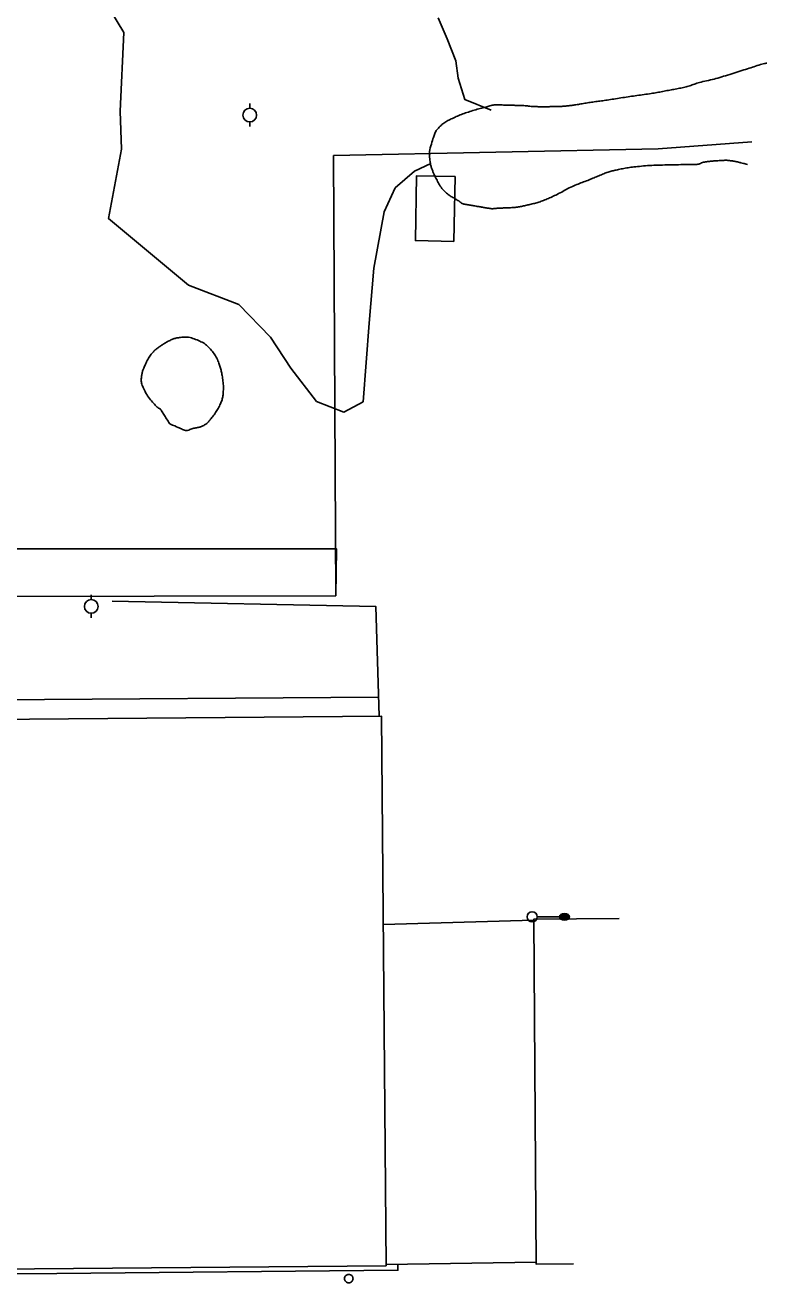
# Model space of a CAD drawing. Extents: x 2145380 to 2156929, y 139568 to 149130.
# Drawn here: x 2151281.9 to 2151499.8, y 146988.8 to 147358.5 of the extents above; entities that cross this region are included whole.
import ezdxf

# ---------------------------------------------------------------- set-up
doc = ezdxf.new("R2010")
doc.units = 0
for name, color, linetype in [('TOPO_Asphalt', 7, 'Continuous'), ('TOPO_Building', 7, 'Continuous'), ('TOPO_Concrete', 7, 'Continuous'), ('TOPO_Fence', 7, 'Continuous'), ('TOPO_Flowline', 7, 'Continuous'), ('TOPO_Light Pole', 7, 'Continuous'), ('TOPO_Misc', 7, 'Continuous'), ('TOPO_Power Pole', 7, 'Continuous'), ('TOPO_Sidewalk', 7, 'Continuous'), ('TOPO_Tree', 7, 'Continuous'), ('TOPO_Tree Line', 7, 'Continuous')]:
    doc.layers.add(name, color=color, linetype=linetype)

# ---------------------------------------------------------------- blocks, each defined once
blk = doc.blocks.new('LP')
at = {"layer": 'TOPO_Light Pole'}
blk.add_line((3.81, 0), (20.32, 0), dxfattribs=at)
for points in [[(20.32, 0), (27.94, 0)], [(20.32, 0), (23.5, 0)], [(20.83, 1.27), (27.43, 1.27)], [(20.83, 1.27), (23.5, 1.27)], [(23.71, 1.27), (27.43, 1.27)], [(23.71, 0), (27.94, 0)], [(20.83, -1.27), (27.43, -1.27)], [(20.83, -1.27), (23.5, -1.27)], [(23.71, -1.27), (27.43, -1.27)]]:
    blk.add_lwpolyline(points, dxfattribs=at)
blk.add_circle((0, 0), 3.81, dxfattribs=at)
blk.add_ellipse((24.13, 0), major_axis=(3.81, 0), ratio=0.666667, dxfattribs=at)
blk = doc.blocks.new('POST')
at = {"layer": 'TOPO_Misc'}
for start, end in [(89.99996, 180.00004), (179.99996, 270.00004), (359.99996, 90.00004), (269.99996, 0.00004)]:
    blk.add_arc((-0.01, 0.03), 3.16, start, end, dxfattribs=at)
blk = doc.blocks.new('POWPOL')
at = {"layer": 'TOPO_Power Pole'}
for p, q in [((0, 10.2), (0, 17.3)), ((0, -10.2), (0, -17.3))]:
    blk.add_line(p, q, dxfattribs=at)
blk.add_circle((0, 0), 10.2, dxfattribs=at)

msp = doc.modelspace()

# ---------------------------------------------------------------- linework, layer by layer
at = {"layer": 'TOPO_Asphalt'}
for p, q in [((2151387.12, 147094.07), (2151431.38, 147095.42)), ((2151432.05, 146994.83), (2151388.01, 146994.16))]:
    msp.add_line(p, q, dxfattribs=at)
msp.add_lwpolyline([(2151006.27, 147237.11), (2151019.8, 147232.28), (2151035.84, 147229.14), (2151037.81, 147239.34), (2151029.86, 147246.74), (2151028.95, 147251.58), (2151029.27, 147289.66), (2151033.95, 147328.73), (2151131.17, 147325.61), (2151125.04, 147239.45), (2151136.04, 147206.84), (2151196.95, 147204.51), (2151373.38, 147204.54), (2151373.14, 147190.75), (2151212.92, 147190.43)], dxfattribs=at)
at = {"layer": 'TOPO_Building'}
for points in [[(2151408.23, 147314.01), (2151407.85, 147294.94), (2151396.55, 147295.17), (2151396.93, 147314.24)], [(2151388.01, 146993.79), (2151215.54, 146992.26), (2151215.23, 147026.94), (2151209.62, 147026.89), (2151209.37, 147054.84), (2151217.15, 147054.91), (2151216.81, 147092.6), (2151209.18, 147092.53), (2151208.81, 147135.07), (2151214.28, 147135.12), (2151214.11, 147153.86), (2151386.58, 147155.39)]]:
    msp.add_lwpolyline(points, close=True, dxfattribs=at)
msp.add_lwpolyline([(2151443.03, 146994.34), (2151432.05, 146994.27), (2151431.38, 147095.72), (2151456.44, 147095.89)], dxfattribs=at)
at = {"layer": 'TOPO_Concrete'}
msp.add_line((2151385.75, 147160.96), (2151241.79, 147159.91), dxfattribs=at)
at = {"layer": 'TOPO_Fence'}
for points in [[(2151373.14, 147190.75), (2151372.5, 147320.14), (2151467.93, 147322.1), (2151495.42, 147324.2)], [(2151385.93, 147155.38), (2151384.89, 147187.6), (2151307.41, 147189.16)]]:
    msp.add_lwpolyline(points, dxfattribs=at)
at = {"layer": 'TOPO_Flowline'}
msp.add_lwpolyline([(2151418.8, 147333.54), (2151411.12, 147336.64), (2151409.16, 147342.93), (2151408.44, 147348), (2151405.92, 147354.45), (2151403.21, 147360.61)], dxfattribs=at)
at = {"layer": 'TOPO_Sidewalk'}
msp.add_lwpolyline([(2151219.05, 146992.29), (2151219.13, 146991.26), (2151291.14, 146991.52), (2151391.42, 146992.45), (2151391.42, 146994.21)], dxfattribs=at)
at = {"layer": 'TOPO_Tree'}
msp.add_lwpolyline([(2151401.05, 147317.8), (2151396.26, 147315.58), (2151390.58, 147310.63), (2151387.38, 147303.58), (2151384.38, 147287.02), (2151382.98, 147270.92), (2151381.22, 147247.8), (2151375.55, 147244.75), (2151367.54, 147247.91), (2151359.95, 147257.68), (2151353.96, 147266.79), (2151344.67, 147276.34), (2151329.91, 147282.05), (2151306.41, 147301.62), (2151310.14, 147322.01), (2151309.8, 147333.17), (2151310.83, 147356.32), (2151306.62, 147363.28)], dxfattribs=at)
at = {"layer": 'TOPO_Tree Line'}
for points in [[(2151494.16, 147317.58), (2151493.54, 147317.73), (2151492.91, 147317.88), (2151492.29, 147318.03), (2151491.27, 147318.28), (2151490.24, 147318.5), (2151489.19, 147318.65), (2151488.07, 147318.81), (2151486.93, 147318.72), (2151485.8, 147318.67), (2151484.57, 147318.6), (2151483.33, 147318.49), (2151482.1, 147318.33), (2151480.93, 147318.17), (2151479.83, 147317.56), (2151478.66, 147317.53), (2151477.75, 147317.5), (2151476.84, 147317.54), (2151475.93, 147317.52), (2151473.21, 147317.47), (2151470.5, 147317.42), (2151467.78, 147317.33), (2151465.4, 147317.26), (2151463.04, 147317.05), (2151460.67, 147316.8), (2151459.05, 147316.62), (2151457.46, 147316.31), (2151455.86, 147315.96), (2151454.65, 147315.7), (2151453.45, 147315.42), (2151452.29, 147314.97), (2151450.85, 147314.4), (2151449.44, 147313.77), (2151448.01, 147313.19), (2151446.4, 147312.54), (2151444.76, 147311.96), (2151443.17, 147311.29), (2151441.29, 147310.51), (2151439.57, 147309.4), (2151437.74, 147308.53), (2151436.36, 147307.87), (2151434.97, 147307.22), (2151433.52, 147306.71), (2151432.22, 147306.25), (2151430.89, 147305.95), (2151429.56, 147305.64), (2151428.34, 147305.36), (2151427.14, 147305.06), (2151425.91, 147304.94), (2151424.53, 147304.82), (2151423.15, 147304.78), (2151421.77, 147304.73), (2151420.56, 147304.69), (2151419.33, 147304.47), (2151418.12, 147304.66), (2151417.08, 147304.83), (2151416.03, 147305.01), (2151414.99, 147305.18), (2151413.76, 147305.39), (2151412.53, 147305.59), (2151411.31, 147305.81), (2151410.31, 147305.98), (2151409.51, 147306.69), (2151408.63, 147307.21), (2151407.53, 147307.86), (2151406.46, 147308.46), (2151405.49, 147309.33), (2151404.26, 147310.45), (2151403.46, 147311.86), (2151402.69, 147313.31), (2151402.26, 147314.14), (2151401.89, 147314.96), (2151401.56, 147315.84), (2151401.22, 147316.74), (2151400.97, 147317.66), (2151400.85, 147318.57), (2151400.56, 147320.75), (2151401.05, 147323.01), (2151401.77, 147325.2), (2151402.16, 147326.42), (2151402.63, 147327.53), (2151403.56, 147328.48), (2151404.61, 147329.55), (2151405.76, 147330.29), (2151407.06, 147330.9), (2151408.58, 147331.62), (2151410.09, 147332.31), (2151411.68, 147332.82), (2151413.43, 147333.38), (2151415.17, 147333.88), (2151416.95, 147334.34), (2151418.18, 147334.65), (2151419.39, 147335.09), (2151420.65, 147335.09), (2151421.56, 147335.08), (2151422.46, 147335), (2151423.37, 147334.98), (2151424.83, 147334.94), (2151426.28, 147334.92), (2151427.73, 147334.87), (2151429.14, 147334.82), (2151430.55, 147334.59), (2151431.96, 147334.55), (2151433.37, 147334.5), (2151434.78, 147334.52), (2151436.19, 147334.54), (2151437.54, 147334.56), (2151438.88, 147334.58), (2151440.23, 147334.68), (2151441.38, 147334.76), (2151442.52, 147334.92), (2151443.66, 147335.09), (2151445.21, 147335.33), (2151446.75, 147335.62), (2151448.3, 147335.84), (2151449.97, 147336.09), (2151451.64, 147336.29), (2151453.3, 147336.54), (2151455.4, 147336.85), (2151457.49, 147337.2), (2151459.58, 147337.51), (2151461.67, 147337.83), (2151463.78, 147338.09), (2151465.87, 147338.41), (2151467.56, 147338.68), (2151469.24, 147339.01), (2151470.92, 147339.32), (2151472.54, 147339.62), (2151474.16, 147339.92), (2151475.77, 147340.3), (2151477.18, 147340.63), (2151478.53, 147341.2), (2151479.93, 147341.59), (2151482.12, 147342.18), (2151484.36, 147342.61), (2151486.53, 147343.27), (2151488.93, 147344), (2151491.31, 147344.78), (2151493.7, 147345.52), (2151495.6, 147346.11), (2151497.48, 147346.79), (2151499.41, 147347.26), (2151499.55, 147347.29), (2151499.7, 147347.33), (2151499.84, 147347.36)], [(2151324.35, 147241.33), (2151324.35, 147241.33), (2151323.59, 147242.52), (2151322.84, 147243.71), (2151322.09, 147244.9), (2151321.57, 147245.72), (2151320.63, 147246.18), (2151319.97, 147246.92), (2151318.67, 147248.38), (2151317.57, 147249.84), (2151316.68, 147251.68), (2151316.1, 147252.9), (2151315.92, 147254.22), (2151316.11, 147255.44), (2151316.25, 147256.35), (2151316.54, 147257.25), (2151316.93, 147258.14), (2151317.58, 147259.58), (2151318.2, 147260.91), (2151319.22, 147262.11), (2151319.89, 147262.88), (2151320.65, 147263.46), (2151321.47, 147264.04), (2151322.43, 147264.72), (2151323.37, 147265.3), (2151324.46, 147265.83), (2151325.42, 147266.3), (2151326.42, 147266.56), (2151327.42, 147266.69), (2151329.05, 147266.9), (2151330.76, 147266.61), (2151332.39, 147265.94), (2151333.95, 147265.3), (2151335.22, 147264.48), (2151336.34, 147263.2), (2151337.46, 147261.93), (2151338.23, 147260.61), (2151338.8, 147259.09), (2151339.24, 147257.92), (2151339.53, 147256.76), (2151339.74, 147255.55), (2151340.03, 147253.84), (2151340.18, 147252.1), (2151340.06, 147250.39), (2151339.98, 147249.2), (2151339.66, 147248.04), (2151339.13, 147246.91), (2151338.46, 147245.47), (2151337.62, 147244.29), (2151336.66, 147243.06), (2151336.04, 147242.26), (2151335.46, 147241.5), (2151334.57, 147240.96), (2151333.68, 147240.42), (2151332.73, 147240.27), (2151331.77, 147240.05), (2151330.58, 147239.78), (2151329.28, 147239.14), (2151328.18, 147239.63), (2151326.9, 147240.2), (2151325.62, 147240.76), (2151324.35, 147241.33)]]:
    msp.add_open_spline(points, degree=3, dxfattribs=at)

# ---------------------------------------------------------------- block references
at = {"layer": 'TOPO_Light Pole', "xscale": 0.39370000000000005, "yscale": 0.3937000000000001}
msp.add_blockref('LP', (2151430.86, 147096.37), dxfattribs=at)
at = {"layer": 'TOPO_Misc', "xscale": 0.39370000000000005, "yscale": 0.3937000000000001}
msp.add_blockref('POST', (2151376.99, 146990), dxfattribs=at)
at = {"layer": 'TOPO_Power Pole', "xscale": 0.19685000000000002, "yscale": 0.19685000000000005}
for p in [(2151347.87, 147332.07), (2151301.29, 147187.63)]:
    msp.add_blockref('POWPOL', p, dxfattribs=at)

doc.saveas('drawing.dxf')
